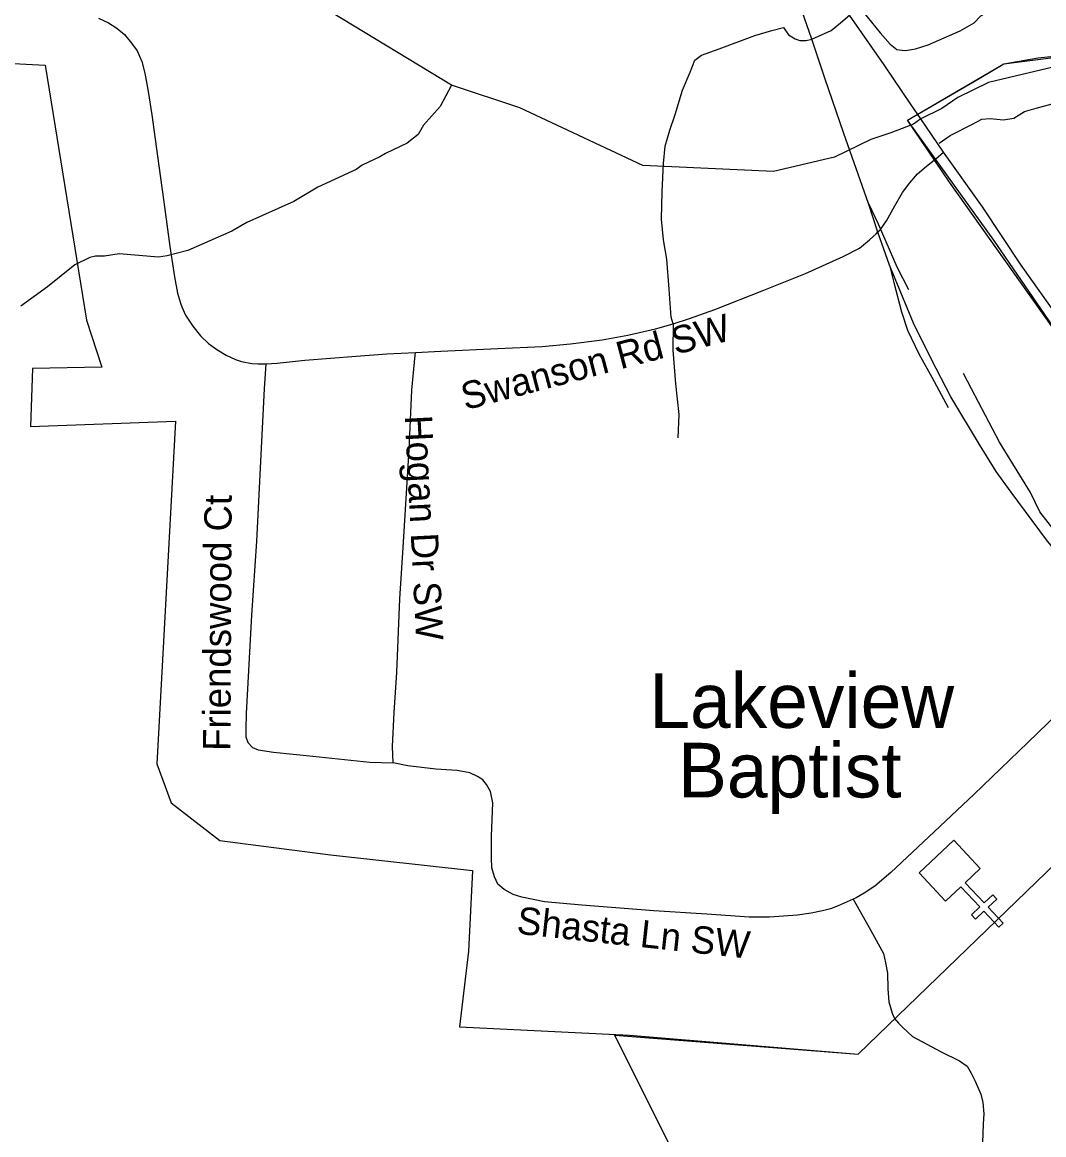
# Model space of a CAD drawing. Extents: x 1159738 to 1321356, y 736314 to 882035.
# Drawn here: x 1254810 to 1257613, y 775705 to 778758 of the extents above; entities that cross this region are included whole.
import ezdxf

# ---------------------------------------------------------------- set-up
doc = ezdxf.new("R2010")
doc.units = 0
for name, color, linetype in [('Exist Boundary Political City Limit New', 7, 'Continuous'), ('Exist Cultural Church CELL', 7, 'Continuous'), ('Exist Cultural Church Label', 7, 'Continuous'), ('Exist Hydrographic Creek Single Shore', 7, 'Continuous'), ('Exist Hydrographic Misc Water Feature', 7, 'Continuous'), ('Exist Railroad Mainline', 7, 'Continuous'), ('Exist Railroad Siding', 7, 'Continuous'), ('Exist Road Non-System Type 51', 7, 'Continuous'), ('Exist Road Non-System Type 51 Label', 7, 'Continuous'), ('Exist Road Primary US Attributed', 7, 'Continuous'), ('Map Preparation Boundary City Limit Buffer Line', 7, 'Continuous')]:
    doc.layers.add(name, color=color, linetype=linetype)

msp = doc.modelspace()

# ---------------------------------------------------------------- linework, layer by layer
at = {"layer": 'Exist Boundary Political City Limit New'}
for points in [[(1253370.2, 778719.5), (1254872.6, 778640.8), (1254986.3, 777940.9), (1255028.6, 777811.4), (1254838.2, 777808.5), (1254832.5, 777649.2), (1255230.5, 777663.4), (1255178.9, 776722.9), (1255218.3, 776615.8), (1255351.9, 776513.3), (1255656.1, 776473.5), (1256045.6, 776430.8), (1256034.2, 776208.9), (1256010, 776001.4), (1256476.3, 775978.6), (1257103.2, 775926.6), (1257728.6, 776529.9)], [(1257723.6, 777799.1), (1257354.2, 778319), (1257238.8, 778489.2), (1257503, 778643.9), (1257597.7, 778660.1), (1257796.8, 778681.7)], [(1257723.6, 777799.1), (1257475.9, 778160.5), (1257238.8, 778489.2), (1257435.1, 778603.5), (1257503, 778643.9), (1257796.8, 778681.7)], [(1256599.9, 775650.6), (1256435.6, 775978.4), (1257103.2, 775926.6), (1257728.6, 776529.9)]]:
    msp.add_lwpolyline(points, dxfattribs=at)
at = {"layer": 'Exist Cultural Church CELL'}
msp.add_lwpolyline([(1257438.6, 776436.1), (1257397.2, 776397.1), (1257449.4, 776341.6), (1257472.7, 776363.5), (1257483.6, 776351.9), (1257460.3, 776329.9), (1257501.5, 776286.1), (1257489.8, 776275.1), (1257448.6, 776319), (1257425.3, 776297.1), (1257414.4, 776308.7), (1257437.7, 776330.6), (1257385.5, 776386.1), (1257343.4, 776346.7), (1257270.6, 776424.3), (1257365.7, 776513.7)], close=True, dxfattribs=at)
at = {"layer": 'Exist Hydrographic Creek Single Shore'}
for points in [[(1257275.2, 778493.6), (1257255, 778478.2), (1257192.7, 778455.2), (1257138.2, 778436.1), (1257038.3, 778387.7), (1256871.3, 778348.4), (1256512.2, 778365.4), (1256175.1, 778523.4), (1255987.9, 778586), (1254285.1, 779618.1), (1253351.1, 779948.7), (1253176.2, 779935.8), (1253064.2, 779806.7), (1253045.2, 779731.6), (1252889.1, 779478.7), (1252718.1, 779340.9), (1252626.2, 779310), (1252085.1, 779330.7), (1251778.2, 779415.6)], [(1259385.2, 778432.5), (1259214.3, 778380.1), (1258742.3, 778484.8), (1258241.2, 778471.9), (1258018.2, 778561.7), (1257953.2, 778622.1), (1257804.2, 778674.3), (1257461.2, 778592.6), (1257376.8, 778551.7), (1257333, 778521.1), (1257275.2, 778493.6)]]:
    msp.add_lwpolyline(points, dxfattribs=at)
at = {"layer": 'Exist Hydrographic Misc Water Feature'}
msp.add_lwpolyline([(1255987.9, 778586), (1255956.3, 778526.7), (1255911, 778476), (1255896.3, 778450), (1255865.8, 778426.8), (1255807, 778398.4), (1255790.7, 778388.9), (1255742.1, 778366.1), (1255725.8, 778354.1), (1255620.5, 778305.3), (1255555.4, 778266.4), (1255425.8, 778208.3), (1255385.2, 778185.3), (1255263.8, 778132), (1255207.4, 778117.5), (1255183.3, 778113.9), (1255075.4, 778122.6), (1255035.2, 778116), (1255011.2, 778116.5), (1254995.1, 778112.7), (1254954.5, 778092.2), (1254878.9, 778032.2), (1254805.6, 777979.5)], dxfattribs=at)
at = {"layer": 'Exist Railroad Mainline'}
for points in [[(1257132.1, 778261.1), (1257064.5, 778452.7), (1257012.4, 778605.1), (1256976.1, 778711.6), (1256911.7, 778898.8), (1256835.6, 779121.8), (1256806.3, 779211), (1256777.8, 779299.2), (1256764.1, 779360.4), (1256757.6, 779391), (1256747.2, 779448.4), (1256704.9, 779696.7), (1256689.4, 779784.8), (1256676.4, 779853.2), (1256658.1, 779930.1), (1256647.9, 779965.6)], [(1257189.4, 778091.8), (1257157.5, 778182.3), (1257132.1, 778261.1)], [(1257947.4, 776983.3), (1257866.7, 777062.7), (1257778.9, 777151.3), (1257705, 777233), (1257675, 777270.1), (1257620.4, 777337.8), (1257522.9, 777469), (1257482.5, 777525.7), (1257436.3, 777599.9), (1257357.7, 777730.4), (1257303.7, 777834.6), (1257255.7, 777932.6), (1257220.5, 778016.6), (1257189.4, 778091.8)]]:
    msp.add_lwpolyline(points, dxfattribs=at)
at = {"layer": 'Exist Railroad Siding'}
for points in [[(1257132.1, 778261.1), (1257158.2, 778205.1), (1257179, 778156.9), (1257209.6, 778086.6), (1257241.5, 778024.7)], [(1257189.4, 778091.8), (1257201.8, 778044.3), (1257222.6, 777963.5), (1257238.8, 777913.7), (1257270, 777848.6), (1257305.8, 777784.1), (1257350, 777701)]]:
    msp.add_lwpolyline(points, dxfattribs=at)
at = {"layer": 'Exist Road Non-System Type 51'}
for points in [[(1257067.9, 778796), (1257085.7, 778807.7), (1257091.3, 778807.7), (1257099, 778804.4), (1257109.7, 778797), (1257128.2, 778772.6), (1257164, 778729.4), (1257191.4, 778698.2), (1257209.5, 778683.2), (1257223.8, 778681.3), (1257233.8, 778680.3), (1257260.6, 778685.6), (1257296, 778696), (1257383.4, 778734.9), (1257421.4, 778756.8), (1257440.1, 778775.9), (1257480.6, 778799)], [(1255018.7, 778769.2), (1255046.4, 778756.7), (1255069.3, 778742.3), (1255090.1, 778724.4), (1255110.1, 778701.2), (1255124.9, 778679.7), (1255138, 778650.4), (1255146, 778618.4), (1255155, 778568.2), (1255165.4, 778503.7), (1255181.1, 778390.8), (1255197.1, 778272.1), (1255200, 778251.3), (1255215.2, 778142.5), (1255227.7, 778059.7), (1255236.2, 778014.9), (1255244.4, 777986.9), (1255247.9, 777977.3), (1255258, 777954.3), (1255278, 777924.5), (1255298.7, 777897.4), (1255320.6, 777876.9), (1255344, 777859.8), (1255369.1, 777844.9), (1255395.1, 777832.7), (1255411.1, 777827.1), (1255440.1, 777822), (1255457.4, 777820.5), (1255478.4, 777820.8)], [(1256898.3, 778743.7), (1256912.7, 778723.3), (1256930.8, 778712.3), (1256943.8, 778708.3), (1256960.9, 778708.3), (1256976, 778711.9), (1257029.2, 778735.4), (1257055.3, 778756.5), (1257079.7, 778777.2)], [(1256596.1, 777930.5), (1256590.4, 777949), (1256584.7, 778026), (1256578.3, 778108.5), (1256569.6, 778161.5), (1256564.3, 778218.1), (1256566, 778292.8), (1256569, 778371), (1256574, 778418.1), (1256587, 778461.9), (1256601.4, 778504.8), (1256621.8, 778571.6), (1256642.2, 778621.4), (1256655.2, 778654.1), (1256673.9, 778668.1), (1256722.1, 778685.2), (1256820.2, 778721.7), (1256866.5, 778735.7), (1256898.3, 778743.7)], [(1257325.8, 778426), (1257355.8, 778447.7), (1257417.3, 778478.5), (1257442.5, 778492.4), (1257466, 778493.8), (1257502, 778490.3), (1257530.3, 778494.7), (1257560.2, 778513.3), (1257591.7, 778522.4), (1257635.7, 778534.6), (1257756.6, 778552.3)], [(1256596.1, 777930.5), (1256640.9, 777945.3), (1256710.2, 777970.4), (1256844.7, 778022.6), (1256959.1, 778068.8), (1257062.5, 778115.1), (1257106.7, 778138.2), (1257134.5, 778161.3), (1257153.2, 778177.7), (1257157.9, 778183.1), (1257165.2, 778189.8), (1257181, 778213.2), (1257204.1, 778254.4), (1257225.4, 778291.4), (1257245.1, 778317.2), (1257266.5, 778342), (1257290.9, 778363.3), (1257317, 778383.4), (1257337.7, 778401.4)], [(1255888.5, 777852.2), (1255958.5, 777855.9), (1256115.1, 777862.6), (1256236, 777868.7), (1256314.6, 777875.7), (1256400.8, 777887), (1256471.1, 777899.1), (1256547.5, 777916.7), (1256596.1, 777930.5)], [(1256596.1, 777930.5), (1256595.4, 777858.1), (1256602.1, 777765.7), (1256611.1, 777682.3), (1256609.1, 777618)], [(1255478.4, 777820.8), (1255509.7, 777822.5), (1255585.7, 777830.5), (1255726.3, 777842.2), (1255810.1, 777848.3), (1255888.5, 777852.2)], [(1255827.8, 776725.9), (1255826.2, 776770.7), (1255830.2, 776864.3), (1255837.4, 776973.9), (1255846.2, 777175.7), (1255855, 777317.3), (1255871.8, 777584.7), (1255878.9, 777748.4), (1255887.7, 777844.2), (1255888.5, 777852.2)], [(1255478.4, 777820.8), (1255474.1, 777752.2), (1255466.1, 777607.4), (1255452.5, 777334.3), (1255438.9, 777131.4), (1255424.6, 776861), (1255423, 776819.4), (1255423.8, 776797), (1255428.5, 776781.8), (1255441.3, 776768.2), (1255457.3, 776761.8), (1255498.9, 776755.4), (1255606.8, 776744.2), (1255763.5, 776727.4), (1255827.8, 776725.9)], [(1257939.4, 777479), (1257877.2, 777443.8), (1257813.9, 777410.7), (1257739.6, 777369.5), (1257698.5, 777348.4), (1257677.4, 777343.4), (1257666.7, 777344.1), (1257656.3, 777347.4), (1257647.3, 777356.4), (1257602.2, 777415), (1257576, 777467.9), (1257491.7, 777605.6), (1257414.4, 777752.3), (1257392.4, 777794)], [(1258066.9, 777251.5), (1258030.3, 777218.4), (1257934.8, 777128.7), (1257864.6, 777062.5), (1257850.2, 777049.1), (1257812.1, 777011.4), (1257718.5, 776923.3), (1257651.3, 776861.4), (1257569.4, 776781.7), (1257420.7, 776638.9), (1257297.6, 776522.9), (1257193.2, 776425.3), (1257149.4, 776387.4), (1257119.8, 776368.1), (1257097.9, 776355.5), (1257089.4, 776351.6)], [(1257089.4, 776351.6), (1257048.8, 776333.5), (1257027.7, 776325.8), (1257005.9, 776319.5), (1256974.2, 776313.8), (1256936.9, 776308.2), (1256860.3, 776302.6), (1256804, 776302.6), (1256688, 776311), (1256542.7, 776320.2), (1256345.1, 776335.6), (1256243.2, 776344.7), (1256180.8, 776357.3), (1256156.9, 776364.4), (1256132.2, 776378.5), (1256114.7, 776393.2), (1256105.5, 776412.9), (1256098.5, 776437.6), (1256097.1, 776465), (1256097.1, 776524.9), (1256100.7, 776616.6), (1256095.1, 776647.6), (1256083.8, 776666.6), (1256073.2, 776679.3), (1256059.2, 776688.4), (1256038.1, 776698.3), (1256003.6, 776704.6), (1255944.5, 776708.8), (1255867.4, 776717.8), (1255827.8, 776725.9)], [(1257089.4, 776351.6), (1257101.1, 776332.7), (1257138.3, 776265.9), (1257172.7, 776203), (1257178.5, 776177), (1257184.4, 776148.7), (1257184.8, 776106.1), (1257187.9, 776069.8), (1257196.9, 776039), (1257203.2, 776024.6), (1257213.9, 776012.1), (1257225.6, 776000), (1257252.5, 775974.8), (1257330.8, 775932.9), (1257381.9, 775908.2), (1257403, 775893.4), (1257413.7, 775874.6), (1257424.9, 775852.6), (1257440.2, 775817.2), (1257445.9, 775793.7), (1257448.1, 775763.2), (1257446.3, 775735.8), (1257444.6, 775683)]]:
    msp.add_lwpolyline(points, dxfattribs=at)
at = {"layer": 'Exist Road Primary US Attributed'}
for points in [[(1257275.2, 778493.6), (1257248.7, 778531.8), (1257174.6, 778641.3), (1257079.7, 778777.2), (1257067.9, 778796), (1256999.5, 778916), (1256975, 778967.1), (1256949, 779039.3), (1256926, 779120.3), (1256901.7, 779228.5), (1256855.6, 779418.4), (1256820, 779584.7), (1256772.6, 779792.6), (1256739.5, 779947.8), (1256730.2, 779984.1), (1256723.6, 780006.5), (1256707.5, 780064.1), (1256682, 780139.9), (1256651.5, 780213.7), (1256597.9, 780314.3), (1256536.1, 780418.3), (1256415.4, 780623.1), (1256276.5, 780860.1), (1256137.9, 781096.1)], [(1257654.2, 777946.5), (1257550.5, 778091.9), (1257444.7, 778251.4), (1257337.7, 778401.4), (1257275.2, 778493.6)]]:
    msp.add_lwpolyline(points, dxfattribs=at)
at = {"layer": 'Map Preparation Boundary City Limit Buffer Line'}
for points in [[(1253370.2, 778719.5), (1254872.6, 778640.8), (1254986.3, 777940.9), (1255028.6, 777811.4), (1254838.2, 777808.5), (1254832.5, 777649.2), (1255230.5, 777663.4), (1255178.9, 776722.9), (1255218.3, 776615.8), (1255351.9, 776513.3), (1255656.1, 776473.5), (1256045.6, 776430.8), (1256034.2, 776208.9), (1256010, 776001.4), (1256476.3, 775978.6), (1257103.2, 775926.6), (1257728.6, 776529.9)], [(1257723.6, 777799.1), (1257354.2, 778319), (1257238.8, 778489.2), (1257503, 778643.9), (1257597.7, 778660.1), (1257796.8, 778681.7)], [(1257723.6, 777799.1), (1257475.9, 778160.5), (1257238.8, 778489.2), (1257435.1, 778603.5), (1257503, 778643.9), (1257796.8, 778681.7)], [(1256599.9, 775650.6), (1256435.6, 775978.4), (1257103.2, 775926.6), (1257728.6, 776529.9)]]:
    msp.add_lwpolyline(points, dxfattribs=at)

# ---------------------------------------------------------------- texts
at = {"layer": 'Exist Cultural Church Label'}
for s, p in [('Lakeview', (1256530.6, 776821.9)), ('Baptist', (1256609.4, 776630.9))]:
    msp.add_text(s, height=150, dxfattribs=at).set_placement(p)
at = {"layer": 'Exist Road Non-System Type 51 Label'}
for s, rotation, p in [('Swanson Rd SW', 14.7849, (1256025.4, 777693.2)), ('Hogan Dr SW', 272.9286, (1255859.2, 777678.3)), ('Friendswood Ct', 89.7035, (1255381, 776758.7)), ('Shasta Ln SW', 353.8382, (1256164.5, 776257.4))]:
    msp.add_text(s, height=75, rotation=rotation, dxfattribs=at).set_placement(p)

doc.saveas('drawing.dxf')
